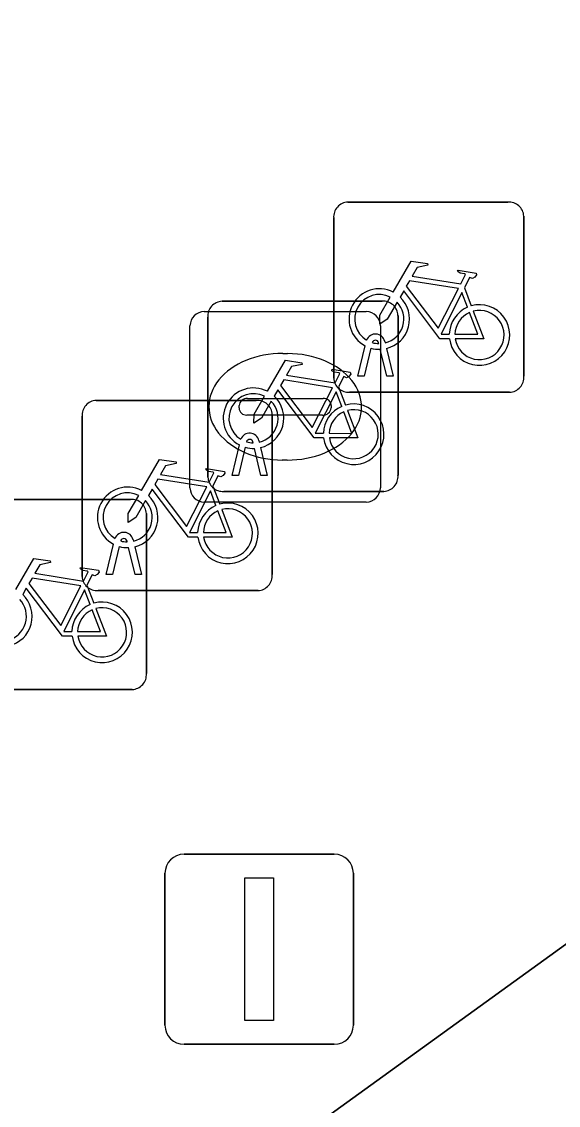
# Model space of a CAD drawing. Extents: x 161087 to 161926, y 382572 to 383873.
# Drawn here: x 161327.01 to 161329.83, y 383076.44 to 383082.13 of the extents above; entities that cross this region are included whole.
import ezdxf

# ---------------------------------------------------------------- set-up
doc = ezdxf.new("R2010")
doc.units = 0
for name, color, linetype in [('IMGEO_Fietsenrek', 7, 'Continuous'), ('IMGEO_Kolk', 7, 'Continuous'), ('IMGEO_Lichtmast', 7, 'Continuous'), ('IMGEO_Rijbaan_lokaal_open', 7, 'Continuous'), ('IMGEO_Voetgangersgebied_open', 7, 'Continuous')]:
    doc.layers.add(name, color=color, linetype=linetype)

msp = doc.modelspace()

# ---------------------------------------------------------------- linework, layer by layer
at = {"layer": 'IMGEO_Fietsenrek'}
for p, q in [((161328.7199, 383081.1815), (161329.5608, 383081.1815)), ((161329.5608, 383081.1815), (161328.7199, 383081.1815)), ((161328.6455, 383080.2569), (161328.6455, 383081.0978)), ((161328.6455, 383081.0978), (161328.6455, 383080.2569)), ((161329.6445, 383081.1071), (161329.6445, 383080.2662)), ((161329.6445, 383080.2662), (161329.6445, 383081.1071)), ((161329.3322, 383080.7312), (161329.3685, 383080.636)), ((161328.0589, 383080.6605), (161328.8998, 383080.6605)), ((161328.8998, 383080.6605), (161328.0589, 383080.6605)), ((161327.9845, 383079.7359), (161327.9845, 383080.5768)), ((161327.9845, 383080.5768), (161327.9845, 383079.7359)), ((161328.9835, 383080.5861), (161328.9835, 383079.7452)), ((161328.9835, 383079.7452), (161328.9835, 383080.5861)), ((161328.8829, 383080.4379), (161328.8819, 383080.4422)), ((161328.9136, 383080.4494), (161328.9154, 383080.4415)), ((161328.7725, 383080.2663), (161328.8108, 383080.4263)), ((161328.8412, 383080.4141), (161328.8059, 383080.2663)), ((161328.924, 383080.2663), (161328.8901, 383080.408)), ((161328.9224, 383080.4123), (161328.9574, 383080.2663)), ((161328.8059, 383080.2663), (161328.7725, 383080.2663)), ((161328.9574, 383080.2663), (161328.924, 383080.2663)), ((161328.6712, 383080.2102), (161328.7075, 383080.115)), ((161329.5701, 383080.1825), (161328.7292, 383080.1825)), ((161328.7292, 383080.1825), (161329.5701, 383080.1825)), ((161327.3979, 383080.1395), (161328.2388, 383080.1395)), ((161328.2388, 383080.1395), (161327.3979, 383080.1395)), ((161327.3235, 383079.2149), (161327.3235, 383080.0558)), ((161327.3235, 383080.0558), (161327.3235, 383079.2149)), ((161328.3225, 383080.0651), (161328.3225, 383079.2242)), ((161328.3225, 383079.2242), (161328.3225, 383080.0651)), ((161328.2526, 383079.9284), (161328.2544, 383079.9205)), ((161328.1115, 383079.7453), (161328.1498, 383079.9053)), ((161328.1802, 383079.8931), (161328.1449, 383079.7453)), ((161328.2219, 383079.9169), (161328.2209, 383079.9212)), ((161328.263, 383079.7453), (161328.2291, 383079.887)), ((161328.2614, 383079.8913), (161328.2964, 383079.7453)), ((161328.1449, 383079.7453), (161328.1115, 383079.7453)), ((161328.2964, 383079.7453), (161328.263, 383079.7453)), ((161328.0102, 383079.6892), (161328.0465, 383079.594)), ((161328.9091, 383079.6615), (161328.0682, 383079.6615)), ((161328.0682, 383079.6615), (161328.9091, 383079.6615)), ((161326.7369, 383079.6195), (161327.5778, 383079.6195)), ((161327.5778, 383079.6195), (161326.7369, 383079.6195)), ((161327.6615, 383079.5451), (161327.6615, 383078.7042)), ((161327.6615, 383078.7042), (161327.6615, 383079.5451)), ((161327.4505, 383079.2243), (161327.4888, 383079.3843)), ((161327.5192, 383079.3721), (161327.4839, 383079.2243)), ((161327.5609, 383079.3959), (161327.5599, 383079.4002)), ((161327.602, 383079.2243), (161327.5681, 383079.366)), ((161327.5916, 383079.4074), (161327.5934, 383079.3995)), ((161327.6004, 383079.3703), (161327.6354, 383079.2243)), ((161327.4839, 383079.2243), (161327.4505, 383079.2243)), ((161327.6354, 383079.2243), (161327.602, 383079.2243)), ((161327.3492, 383079.1692), (161327.3855, 383079.074)), ((161328.2481, 383079.1405), (161327.4072, 383079.1405)), ((161327.4072, 383079.1405), (161328.2481, 383079.1405)), ((161327.5871, 383078.6205), (161326.7462, 383078.6205)), ((161326.7462, 383078.6205), (161327.5871, 383078.6205))]:
    msp.add_line(p, q, dxfattribs=at)
for points in [[(161328.9581, 383080.7082), (161329.0528, 383080.8717), (161329.139, 383080.8579), (161329.1407, 383080.8492), (161329.0846, 383080.8383), (161329.0584, 383080.793), (161329.3136, 383080.7522)], [(161329.3136, 383080.7522), (161329.3386, 383080.801), (161329.3335, 383080.805), (161329.3103, 383080.8087), (161329.2976, 383080.8162), (161329.2966, 383080.8193), (161329.2988, 383080.8239), (161329.3936, 383080.8088), (161329.3959, 383080.7985), (161329.3865, 383080.7861), (161329.3741, 383080.7797), (161329.3596, 383080.7859), (161329.3322, 383080.7312)], [(161329.3007, 383080.727), (161329.0439, 383080.768), (161329.0272, 383080.7392), (161329.1942, 383080.5189), (161329.3007, 383080.727)], [(161328.9788, 383080.6557), (161328.9272, 383080.5665), (161328.8873, 383080.5405), (161328.8885, 383080.588), (161328.943, 383080.6822)], [(161329.2538, 383080.4635), (161329.2041, 383080.4636), (161329.0134, 383080.7153), (161328.9944, 383080.6825)], [(161329.3487, 383080.629), (161329.3194, 383080.7058), (161329.21, 383080.4877), (161329.2527, 383080.4876)], [(161329.2827, 383080.4875), (161329.4026, 383080.4873), (161329.3594, 383080.6009)], [(161329.3792, 383080.6078), (161329.4342, 383080.4632), (161329.2841, 383080.4635)], [(161328.2971, 383080.1872), (161328.3918, 383080.3507), (161328.478, 383080.3369), (161328.4797, 383080.3282), (161328.4236, 383080.3173), (161328.3974, 383080.272), (161328.6526, 383080.2312)], [(161328.6526, 383080.2312), (161328.6776, 383080.28), (161328.6725, 383080.284), (161328.6493, 383080.2877), (161328.6366, 383080.2952), (161328.6356, 383080.2983), (161328.6378, 383080.3029), (161328.7326, 383080.2878), (161328.7349, 383080.2775), (161328.7255, 383080.2651), (161328.7131, 383080.2587), (161328.6986, 383080.2649), (161328.6712, 383080.2102)], [(161328.6397, 383080.206), (161328.3829, 383080.247), (161328.3662, 383080.2182), (161328.5332, 383079.9979), (161328.6397, 383080.206)], [(161328.3178, 383080.1347), (161328.2662, 383080.0455), (161328.2263, 383080.0195), (161328.2275, 383080.067), (161328.282, 383080.1612)], [(161328.5928, 383079.9425), (161328.5431, 383079.9426), (161328.3524, 383080.1943), (161328.3334, 383080.1615)], [(161328.6877, 383080.108), (161328.6584, 383080.1848), (161328.549, 383079.9667), (161328.5917, 383079.9666)], [(161328.6217, 383079.9665), (161328.7416, 383079.9663), (161328.6984, 383080.0799)], [(161328.7182, 383080.0868), (161328.7732, 383079.9422), (161328.6231, 383079.9425)], [(161327.6361, 383079.6662), (161327.7308, 383079.8297), (161327.817, 383079.8159), (161327.8187, 383079.8072), (161327.7626, 383079.7963), (161327.7364, 383079.751), (161327.9916, 383079.7102)], [(161327.9916, 383079.7102), (161328.0166, 383079.759), (161328.0115, 383079.763), (161327.9883, 383079.7667), (161327.9756, 383079.7742), (161327.9746, 383079.7773), (161327.9768, 383079.7819), (161328.0716, 383079.7668), (161328.0739, 383079.7565), (161328.0645, 383079.7441), (161328.0521, 383079.7377), (161328.0376, 383079.7439), (161328.0102, 383079.6892)], [(161327.9787, 383079.685), (161327.7219, 383079.726), (161327.7052, 383079.6972), (161327.8722, 383079.4769), (161327.9787, 383079.685)], [(161327.9318, 383079.4215), (161327.8821, 383079.4216), (161327.6914, 383079.6733), (161327.6724, 383079.6405)], [(161328.0267, 383079.587), (161327.9974, 383079.6638), (161327.888, 383079.4457), (161327.9307, 383079.4456)], [(161327.6568, 383079.6137), (161327.6052, 383079.5245), (161327.5653, 383079.4985), (161327.5665, 383079.546), (161327.621, 383079.6402)], [(161327.9607, 383079.4455), (161328.0806, 383079.4453), (161328.0374, 383079.5589)], [(161328.0572, 383079.5658), (161328.1122, 383079.4212), (161327.9621, 383079.4215)], [(161326.9751, 383079.1462), (161327.0698, 383079.3097), (161327.156, 383079.2959), (161327.1577, 383079.2872), (161327.1016, 383079.2763), (161327.0754, 383079.231), (161327.3306, 383079.1902)], [(161327.3306, 383079.1902), (161327.3556, 383079.239), (161327.3505, 383079.243), (161327.3273, 383079.2467), (161327.3146, 383079.2542), (161327.3136, 383079.2573), (161327.3158, 383079.2619), (161327.4106, 383079.2468), (161327.4129, 383079.2365), (161327.4035, 383079.2241), (161327.3911, 383079.2177), (161327.3766, 383079.2239), (161327.3492, 383079.1692)], [(161327.3177, 383079.165), (161327.0609, 383079.206), (161327.0442, 383079.1772), (161327.2112, 383078.9569), (161327.3177, 383079.165)], [(161327.2708, 383078.9015), (161327.2211, 383078.9016), (161327.0304, 383079.1533), (161327.0114, 383079.1205)], [(161327.3657, 383079.067), (161327.3364, 383079.1438), (161327.227, 383078.9257), (161327.2697, 383078.9256)], [(161327.2997, 383078.9255), (161327.4196, 383078.9253), (161327.3764, 383079.0389)], [(161327.3962, 383079.0458), (161327.4512, 383078.9012), (161327.3011, 383078.9015)]]:
    msp.add_lwpolyline(points, dxfattribs=at)
for centre, radius, start, end in [((161328.7232, 383081.1036), 0.0779, 92.4484, 184.2845), ((161328.7232, 383081.1036), 0.0779, 92.4484, 184.2845), ((161329.5666, 383081.1038), 0.0779, 2.4484, 94.2845), ((161329.5666, 383081.1038), 0.0779, 2.4484, 94.2845), ((161328.8851, 383080.5669), 0.159, 62.6766, 242.1369), ((161328.8851, 383080.5669), 0.129, 63.3192, 238.903), ((161328.8851, 383080.5669), 0.159, 283.5766, 46.6042), ((161328.0622, 383080.5826), 0.0779, 92.4484, 184.2845), ((161328.0622, 383080.5826), 0.0779, 92.4484, 184.2845), ((161328.9056, 383080.5828), 0.0779, 2.4484, 94.2845), ((161328.9056, 383080.5828), 0.0779, 2.4484, 94.2845), ((161328.8851, 383080.5669), 0.129, 283.6043, 43.4302), ((161329.4117, 383080.4829), 0.159, 113.3408, 178.3217), ((161329.4117, 383080.4829), 0.159, 187.0065, 105.7708), ((161329.4117, 383080.4829), 0.129, 188.6715, 104.5883), ((161329.4117, 383080.4829), 0.129, 113.923, 177.9556), ((161328.8649, 383080.4383), 0.0499, 12.8025, 158.6934), ((161328.8649, 383080.4383), 0.0174, 12.8025, 163.4502), ((161328.8851, 383080.5669), 0.129, 253.415, 269.0204), ((161328.8851, 383080.5669), 0.159, 253.9967, 271.7867), ((161328.7234, 383080.2602), 0.0779, 182.4484, 274.2845), ((161328.7234, 383080.2602), 0.0779, 182.4484, 274.2845), ((161329.5668, 383080.2604), 0.0779, 272.4484, 4.2845), ((161329.5668, 383080.2604), 0.0779, 272.4484, 4.2845), ((161328.2241, 383080.0459), 0.159, 62.6766, 242.1369), ((161328.2241, 383080.0459), 0.129, 63.3192, 238.903), ((161328.2241, 383080.0459), 0.159, 283.5766, 46.6042), ((161327.4012, 383080.0616), 0.0779, 92.4484, 184.2845), ((161327.4012, 383080.0616), 0.0779, 92.4484, 184.2845), ((161328.2446, 383080.0618), 0.0779, 2.4484, 94.2845), ((161328.2446, 383080.0618), 0.0779, 2.4484, 94.2845), ((161328.2241, 383080.0459), 0.129, 283.6043, 43.4302), ((161328.7507, 383079.9619), 0.159, 113.3408, 178.3217), ((161328.7507, 383079.9619), 0.159, 187.0065, 105.7708), ((161328.7507, 383079.9619), 0.129, 113.923, 177.9556), ((161328.7507, 383079.9619), 0.129, 188.6715, 104.5883), ((161328.2039, 383079.9173), 0.0499, 12.8025, 158.6934), ((161328.2039, 383079.9173), 0.0174, 12.8025, 163.4502), ((161328.2241, 383080.0459), 0.159, 253.9967, 271.7867), ((161328.2241, 383080.0459), 0.129, 253.415, 269.0204), ((161328.0624, 383079.7392), 0.0779, 182.4484, 274.2845), ((161328.0624, 383079.7392), 0.0779, 182.4484, 274.2845), ((161328.9058, 383079.7394), 0.0779, 272.4484, 4.2845), ((161328.9058, 383079.7394), 0.0779, 272.4484, 4.2845), ((161327.5631, 383079.5249), 0.159, 62.6766, 242.1369), ((161327.5631, 383079.5249), 0.129, 63.3192, 238.903), ((161327.5836, 383079.5418), 0.0779, 2.4484, 94.2845), ((161327.5836, 383079.5418), 0.0779, 2.4484, 94.2845), ((161327.5631, 383079.5249), 0.129, 283.6043, 43.4302), ((161327.5631, 383079.5249), 0.159, 283.5766, 46.6042), ((161328.0897, 383079.4409), 0.159, 113.3408, 178.3217), ((161328.0897, 383079.4409), 0.159, 187.0065, 105.7708), ((161328.0897, 383079.4409), 0.129, 113.923, 177.9556), ((161328.0897, 383079.4409), 0.129, 188.6715, 104.5883), ((161327.5429, 383079.3963), 0.0499, 12.8025, 158.6934), ((161327.5631, 383079.5249), 0.159, 253.9967, 271.7867), ((161327.5429, 383079.3963), 0.0174, 12.8025, 163.4502), ((161327.5631, 383079.5249), 0.129, 253.415, 269.0204), ((161327.4014, 383079.2182), 0.0779, 182.4484, 274.2845), ((161327.4014, 383079.2182), 0.0779, 182.4484, 274.2845), ((161328.2448, 383079.2184), 0.0779, 272.4484, 4.2845), ((161328.2448, 383079.2184), 0.0779, 272.4484, 4.2845), ((161326.9021, 383079.0049), 0.129, 283.6043, 43.4302), ((161326.9021, 383079.0049), 0.159, 283.5766, 46.6042), ((161327.4287, 383078.9209), 0.159, 187.0065, 105.7708), ((161327.4287, 383078.9209), 0.159, 113.3408, 178.3217), ((161327.4287, 383078.9209), 0.129, 113.923, 177.9556), ((161327.4287, 383078.9209), 0.129, 188.6715, 104.5883), ((161327.5838, 383078.6984), 0.0779, 272.4484, 4.2845), ((161327.5838, 383078.6984), 0.0779, 272.4484, 4.2845)]:
    msp.add_arc(centre, radius, start, end, dxfattribs=at)
at = {"layer": 'IMGEO_Kolk'}
for p, q in [((161327.9649, 383080.6065), (161328.8171, 383080.6065)), ((161327.8905, 383079.6799), (161327.8905, 383080.5321)), ((161328.8915, 383080.5321), (161328.8915, 383079.6799)), ((161328.3785, 383080.3857), (161328.4035, 383080.3857)), ((161328.1489, 383080.0999), (161328.1489, 383080.1121)), ((161328.192, 383080.1493), (161328.5899, 383080.1493)), ((161328.633, 383080.1121), (161328.633, 383080.0999)), ((161328.5865, 383080.0627), (161328.1886, 383080.0627)), ((161328.4005, 383079.8263), (161328.3756, 383079.8263)), ((161328.8171, 383079.6055), (161327.9649, 383079.6055))]:
    msp.add_line(p, q, dxfattribs=at)
for points in [[(161327.9649, 383080.6065), (161328.8171, 383080.6065)], [(161327.8905, 383079.6799), (161327.8905, 383080.5321)], [(161328.8915, 383080.5321), (161328.8915, 383079.6799)], [(161328.8171, 383079.6055), (161327.9649, 383079.6055)]]:
    msp.add_lwpolyline(points, dxfattribs=at)
for centre, radius, start, end in [((161327.967, 383080.53), 0.0765, 91.552, 178.448), ((161327.967, 383080.53), 0.0765, 91.552, 178.448), ((161328.815, 383080.53), 0.0765, 1.552, 88.448), ((161328.815, 383080.53), 0.0765, 1.552, 88.448), ((161328.1891, 383080.1091), 0.0403, 85.8775, 175.7526), ((161328.1856, 383080.0992), 0.0366, 178.938, 274.7102), ((161328.5904, 383080.1055), 0.043, 264.8664, 352.4533), ((161328.5944, 383080.1109), 0.0386, 1.7309, 96.639), ((161327.967, 383079.682), 0.0765, 181.552, 268.448), ((161327.967, 383079.682), 0.0765, 181.552, 268.448), ((161328.815, 383079.682), 0.0765, 271.552, 358.448), ((161328.815, 383079.682), 0.0765, 271.552, 358.448)]:
    msp.add_arc(centre, radius, start, end, dxfattribs=at)
for centre, major_axis, ratio, start_param, end_param in [((161328.377, 383080.106), (-0.3872, 0.002), 0.722429, 4.712389, 7.853982), ((161328.402, 383080.106), (-0.3901, 0.002), 0.717154, 1.570796, 4.712389)]:
    msp.add_ellipse(centre, major_axis=major_axis, ratio=ratio, start_param=start_param, end_param=end_param, dxfattribs=at)
at = {"layer": 'IMGEO_Lichtmast'}
for p, q in [((161327.8591, 383077.7555), (161328.6489, 383077.7555)), ((161328.6489, 383077.7555), (161327.8591, 383077.7555)), ((161327.7591, 383076.8565), (161327.7591, 383077.6555)), ((161327.7591, 383077.6555), (161327.7591, 383076.8565)), ((161328.7489, 383077.6555), (161328.7489, 383076.8565)), ((161328.7489, 383076.8565), (161328.7489, 383077.6555)), ((161328.6489, 383076.7565), (161327.8591, 383076.7565)), ((161327.8591, 383076.7565), (161328.6489, 383076.7565))]:
    msp.add_line(p, q, dxfattribs=at)
msp.add_lwpolyline([(161328.179, 383077.631), (161328.329, 383077.631), (161328.329, 383076.881), (161328.179, 383076.881), (161328.179, 383077.631)], dxfattribs=at)
for centre, start, end in [((161327.8591, 383077.6555), 90, 180), ((161327.8591, 383077.6555), 90, 180), ((161328.6489, 383077.6555), 0, 90), ((161328.6489, 383077.6555), 360, 90), ((161327.8591, 383076.8565), 180, 270), ((161327.8591, 383076.8565), 180, 270), ((161328.6489, 383076.8565), 270, 0), ((161328.6489, 383076.8565), 270, 0)]:
    msp.add_arc(centre, 0.1, start, end, dxfattribs=at)
at = {"layer": 'IMGEO_Rijbaan_lokaal_open'}
msp.add_lwpolyline([(161362.829, 383095.814), (161364.77, 383097.35), (161362.866, 383099.876), (161359.598, 383104.154), (161357.76, 383102.637), (161353.934, 383096.833), (161331.379, 383078.376), (161324.754, 383073.591), (161319.89, 383069.645), (161317.769, 383067.924), (161324.746, 383059.32), (161325.561, 383058.315)], dxfattribs=at)
at = {"layer": 'IMGEO_Voetgangersgebied_open'}
msp.add_lwpolyline([(161353.934, 383096.833), (161357.76, 383102.637), (161355.325, 383105.517), (161357.325, 383107.176), (161353.567, 383112.777), (161350.565, 383110.309), (161346.896, 383114.722), (161346.807, 383114.65), (161342.789, 383111.42), (161342.668, 383111.323), (161349.672, 383102.844), (161315.817, 383074.812), (161319.89, 383069.645), (161324.754, 383073.591), (161331.379, 383078.376)], close=True, dxfattribs=at)

doc.saveas('drawing.dxf')
